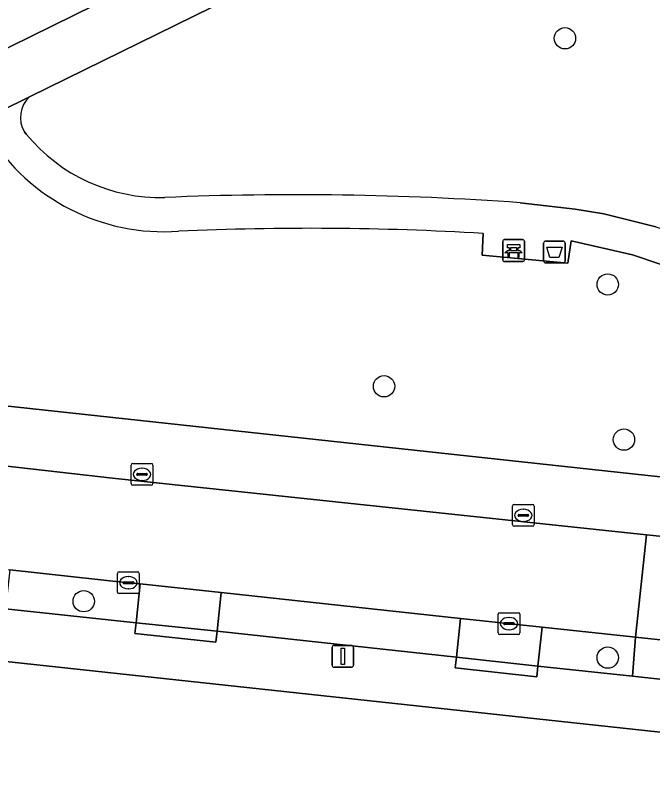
# Model space of a CAD drawing. Extents: x 160455 to 162082, y 388339 to 389736.
# Drawn here: x 161471.68 to 161500.93, y 388470.25 to 388505.06 of the extents above; entities that cross this region are included whole.
import ezdxf

# ---------------------------------------------------------------- set-up
doc = ezdxf.new("R2010")
doc.units = 0
for name, color, linetype in [('IMGEO_Afvalbak', 7, 'Continuous'), ('IMGEO_Bank', 7, 'Continuous'), ('IMGEO_Boom', 7, 'Continuous'), ('IMGEO_Erf', 7, 'Continuous'), ('IMGEO_Groenvoorziening', 7, 'Continuous'), ('IMGEO_Kolk', 7, 'Continuous'), ('IMGEO_Lichtmast', 7, 'Continuous'), ('IMGEO_Parkeervlak_open', 7, 'Continuous'), ('IMGEO_Rijbaan_lokaal_open', 7, 'Continuous'), ('IMGEO_Voetpad_halfverhard', 7, 'Continuous'), ('IMGEO_Voetpad_open', 7, 'Continuous')]:
    doc.layers.add(name, color=color, linetype=linetype)

msp = doc.modelspace()

# ---------------------------------------------------------------- linework, layer by layer
at = {"layer": 'IMGEO_Afvalbak'}
for p, q in [((161495.919, 388493.797), (161495.919, 388494.597)), ((161495.919, 388494.597), (161495.919, 388493.797)), ((161496.019, 388494.697), (161496.809, 388494.697)), ((161496.809, 388494.697), (161496.019, 388494.697)), ((161496.909, 388494.597), (161496.909, 388493.797)), ((161496.909, 388493.797), (161496.909, 388494.597)), ((161496.809, 388493.697), (161496.019, 388493.697)), ((161496.019, 388493.697), (161496.809, 388493.697))]:
    msp.add_line(p, q, dxfattribs=at)
msp.add_lwpolyline([(161496.062, 388494.411), (161496.766, 388494.411), (161496.617, 388493.941), (161496.211, 388493.941), (161496.062, 388494.411)], dxfattribs=at)
for centre, start, end in [((161496.019, 388494.597), 90, 180), ((161496.019, 388494.597), 90, 180), ((161496.809, 388494.597), 0, 90), ((161496.809, 388494.597), 360, 90), ((161496.019, 388493.797), 180, 270), ((161496.019, 388493.797), 180, 270), ((161496.809, 388493.797), 270, 0), ((161496.809, 388493.797), 270, 0)]:
    msp.add_arc(centre, 0.1, start, end, dxfattribs=at)
at = {"layer": 'IMGEO_Bank'}
for p, q in [((161494.117, 388494.762), (161494.958, 388494.762)), ((161494.958, 388494.762), (161494.117, 388494.762)), ((161494.042, 388493.837), (161494.042, 388494.678)), ((161494.042, 388494.678), (161494.042, 388493.837)), ((161495.042, 388494.687), (161495.042, 388493.846)), ((161495.042, 388493.846), (161495.042, 388494.687)), ((161494.739, 388494.16), (161494.346, 388494.16)), ((161494.351, 388494.268), (161494.351, 388494.374)), ((161494.395, 388494.374), (161494.395, 388494.268)), ((161494.683, 388494.38), (161494.401, 388494.38)), ((161494.401, 388494.262), (161494.683, 388494.262)), ((161494.689, 388494.268), (161494.689, 388494.374)), ((161494.733, 388494.374), (161494.733, 388494.268)), ((161494.967, 388493.762), (161494.126, 388493.762)), ((161494.126, 388493.762), (161494.967, 388493.762))]:
    msp.add_line(p, q, dxfattribs=at)
for points in [[(161494.345, 388494.38), (161494.259, 388494.38), (161494.259, 388494.541), (161494.822, 388494.541), (161494.822, 388494.38), (161494.739, 388494.38)], [(161494.289, 388494.16), (161494.147, 388494.16), (161494.259, 388494.262), (161494.345, 388494.262)], [(161494.339, 388494.153), (161494.339, 388493.946), (161494.296, 388493.946), (161494.296, 388494.153)], [(161494.739, 388494.262), (161494.822, 388494.262), (161494.934, 388494.16), (161494.795, 388494.16)], [(161494.789, 388494.153), (161494.789, 388493.946), (161494.745, 388493.946), (161494.745, 388494.153)]]:
    msp.add_lwpolyline(points, dxfattribs=at)
for centre, radius, start, end in [((161494.12, 388494.684), 0.0779, 92.4484, 184.2845), ((161494.12, 388494.684), 0.0779, 92.4484, 184.2845), ((161494.964, 388494.684), 0.0779, 2.4484, 94.2845), ((161494.964, 388494.684), 0.0779, 2.4484, 94.2845), ((161494.289, 388494.153), 0.00671, 2.8957, 87.1043), ((161494.346, 388494.153), 0.00671, 92.8957, 177.1043), ((161494.344, 388494.373), 0.00671, 2.8957, 87.1043), ((161494.344, 388494.269), 0.00671, 272.8957, 357.1043), ((161494.401, 388494.373), 0.00671, 92.8957, 177.1043), ((161494.401, 388494.269), 0.00671, 182.8957, 267.1043), ((161494.683, 388494.373), 0.00671, 2.8957, 87.1043), ((161494.683, 388494.269), 0.00671, 272.8957, 357.1043), ((161494.74, 388494.373), 0.00671, 92.8957, 177.1043), ((161494.74, 388494.269), 0.00671, 182.8957, 267.1043), ((161494.738, 388494.153), 0.00671, 2.8957, 87.1043), ((161494.795, 388494.153), 0.00671, 92.8957, 177.1043), ((161494.12, 388493.84), 0.0779, 182.4484, 274.2845), ((161494.12, 388493.84), 0.0779, 182.4484, 274.2845), ((161494.964, 388493.84), 0.0779, 272.4484, 4.2845), ((161494.964, 388493.84), 0.0779, 272.4484, 4.2845)]:
    msp.add_arc(centre, radius, start, end, dxfattribs=at)
at = {"layer": 'IMGEO_Boom'}
for centre in [(161496.899, 388504.002), (161498.862, 388492.705), (161488.598, 388488.036), (161499.603, 388485.589), (161474.825, 388478.174), (161498.862, 388475.585)]:
    msp.add_circle(centre, 0.489, dxfattribs=at)
at = {"layer": 'IMGEO_Erf'}
msp.add_lwpolyline([(161541.258, 388467.838), (161500, 388472.296), (161427.505, 388480.13), (161333.589, 388490.266), (161326.754, 388428.963)], dxfattribs=at)
at = {"layer": 'IMGEO_Groenvoorziening'}
for points in [[(161583.478, 388544.635), (161588.246, 388546.985), (161583.909, 388556.036), (161568.602, 388548.586), (161554.308, 388541.602), (161506.65, 388518.184), (161500, 388514.916), (161472.342, 388501.316)], [(161494.85, 388496.455), (161497.359, 388496.161), (161498.679, 388495.953), (161501.069, 388495.355), (161502.933, 388494.741), (161506.848, 388493.209), (161511.722, 388491.037), (161520.932, 388495.915), (161528.645, 388500), (161529.643, 388500.528), (161531.641, 388510.765)], [(161470.48, 388499.579), (161469.929, 388499.816), (161469.33, 388499.835), (161466.464, 388498.425), (161468.615, 388494.019), (161467.966, 388487.488), (161500, 388484.025), (161542.57, 388479.422)], [(161472.107, 388499.712), (161472.187, 388499.609)], [(161516.728, 388487.053), (161504.844, 388492.423), (161500, 388494.073), (161497.178, 388494.705), (161497.028, 388493.678), (161493.096, 388494.046), (161493.151, 388495.049)]]:
    msp.add_lwpolyline(points, dxfattribs=at)
for centre, radius, start, end in [((161473.179, 388500.374), 1.26, 131.6257, 211.7043), ((161478.491, 388504.56), 9.433, 211.8714, 274.1262), ((161478.337, 388504.639), 7.945, 219.2809, 271.4962), ((161484.563, 388352.81), 144.013, 85.90395, 92.39551), ((161485.165, 388358.69), 136.592, 86.64837, 92.51563)]:
    msp.add_arc(centre, radius, start, end, dxfattribs=at)
at = {"layer": 'IMGEO_Kolk'}
for p, q in [((161476.996, 388483.567), (161476.996, 388484.419)), ((161477.071, 388484.493), (161477.923, 388484.493)), ((161477.997, 388484.419), (161477.997, 388483.567)), ((161477.255, 388483.987), (161477.255, 388483.999)), ((161477.298, 388484.036), (161477.696, 388484.036)), ((161477.484, 388484.273), (161477.509, 388484.273)), ((161477.739, 388483.999), (161477.739, 388483.987)), ((161477.693, 388483.95), (161477.295, 388483.95)), ((161477.507, 388483.713), (161477.482, 388483.713)), ((161477.923, 388483.493), (161477.071, 388483.493)), ((161494.563, 388482.613), (161495.415, 388482.613)), ((161494.488, 388481.687), (161494.488, 388482.539)), ((161494.976, 388482.393), (161495.001, 388482.393)), ((161495.489, 388482.539), (161495.489, 388481.687)), ((161494.747, 388482.107), (161494.747, 388482.119)), ((161495.185, 388482.07), (161494.787, 388482.07)), ((161494.79, 388482.156), (161495.188, 388482.156)), ((161495.231, 388482.119), (161495.231, 388482.107)), ((161495.415, 388481.613), (161494.563, 388481.613)), ((161494.999, 388481.833), (161494.974, 388481.833)), ((161476.372, 388478.595), (161476.372, 388479.447)), ((161476.447, 388479.521), (161477.299, 388479.521)), ((161477.373, 388479.447), (161477.373, 388478.595)), ((161476.86, 388479.301), (161476.885, 388479.301)), ((161476.631, 388479.015), (161476.631, 388479.027)), ((161477.069, 388478.978), (161476.671, 388478.978)), ((161476.674, 388479.064), (161477.072, 388479.064)), ((161476.883, 388478.741), (161476.858, 388478.741)), ((161477.115, 388479.027), (161477.115, 388479.015)), ((161477.299, 388478.521), (161476.447, 388478.521)), ((161493.83, 388476.721), (161493.83, 388477.573)), ((161493.905, 388477.647), (161494.757, 388477.647)), ((161494.318, 388477.427), (161494.343, 388477.427)), ((161494.831, 388477.573), (161494.831, 388476.721)), ((161494.089, 388477.141), (161494.089, 388477.153)), ((161494.527, 388477.104), (161494.129, 388477.104)), ((161494.132, 388477.19), (161494.53, 388477.19)), ((161494.573, 388477.153), (161494.573, 388477.141)), ((161494.757, 388476.647), (161493.905, 388476.647)), ((161494.341, 388476.867), (161494.316, 388476.867))]:
    msp.add_line(p, q, dxfattribs=at)
for points in [[(161476.996, 388483.567), (161476.996, 388484.419)], [(161477.071, 388484.493), (161477.923, 388484.493)], [(161477.997, 388484.419), (161477.997, 388483.567)], [(161477.923, 388483.493), (161477.071, 388483.493)], [(161494.563, 388482.613), (161495.415, 388482.613)], [(161494.488, 388481.687), (161494.488, 388482.539)], [(161495.489, 388482.539), (161495.489, 388481.687)], [(161495.415, 388481.613), (161494.563, 388481.613)], [(161476.372, 388478.595), (161476.372, 388479.447)], [(161476.447, 388479.521), (161477.299, 388479.521)], [(161477.373, 388479.447), (161477.373, 388478.595)], [(161477.299, 388478.521), (161476.447, 388478.521)], [(161493.83, 388476.721), (161493.83, 388477.573)], [(161493.905, 388477.647), (161494.757, 388477.647)], [(161494.831, 388477.573), (161494.831, 388476.721)], [(161494.757, 388476.647), (161493.905, 388476.647)]]:
    msp.add_lwpolyline(points, dxfattribs=at)
for centre, radius, start, end in [((161477.073, 388484.417), 0.0765, 91.552, 178.448), ((161477.073, 388484.417), 0.0765, 91.552, 178.448), ((161477.921, 388484.417), 0.0765, 1.552, 88.448), ((161477.921, 388484.417), 0.0765, 1.552, 88.448), ((161477.295, 388483.996), 0.0403, 85.8775, 175.7526), ((161477.292, 388483.986), 0.0366, 178.938, 274.7102), ((161477.696, 388483.993), 0.043, 264.8664, 352.4533), ((161477.7, 388483.998), 0.0386, 1.7309, 96.639), ((161477.073, 388483.569), 0.0765, 181.552, 268.448), ((161477.073, 388483.569), 0.0765, 181.552, 268.448), ((161477.921, 388483.569), 0.0765, 271.552, 358.448), ((161477.921, 388483.569), 0.0765, 271.552, 358.448), ((161494.565, 388482.537), 0.0765, 91.552, 178.448), ((161494.565, 388482.537), 0.0765, 91.552, 178.448), ((161495.413, 388482.537), 0.0765, 1.552, 88.448), ((161495.413, 388482.537), 0.0765, 1.552, 88.448), ((161494.787, 388482.116), 0.0403, 85.8775, 175.7526), ((161494.784, 388482.106), 0.0366, 178.938, 274.7102), ((161495.188, 388482.113), 0.043, 264.8664, 352.4533), ((161495.192, 388482.118), 0.0386, 1.7309, 96.639), ((161494.565, 388481.689), 0.0765, 181.552, 268.448), ((161494.565, 388481.689), 0.0765, 181.552, 268.448), ((161495.413, 388481.689), 0.0765, 271.552, 358.448), ((161495.413, 388481.689), 0.0765, 271.552, 358.448), ((161476.449, 388479.445), 0.0765, 91.552, 178.448), ((161476.449, 388479.445), 0.0765, 91.552, 178.448), ((161477.297, 388479.445), 0.0765, 1.552, 88.448), ((161477.297, 388479.445), 0.0765, 1.552, 88.448), ((161476.671, 388479.024), 0.0403, 85.8775, 175.7526), ((161476.668, 388479.014), 0.0366, 178.938, 274.7102), ((161477.072, 388479.021), 0.043, 264.8664, 352.4533), ((161477.076, 388479.026), 0.0386, 1.7309, 96.639), ((161476.449, 388478.597), 0.0765, 181.552, 268.448), ((161476.449, 388478.597), 0.0765, 181.552, 268.448), ((161477.297, 388478.597), 0.0765, 271.552, 358.448), ((161477.297, 388478.597), 0.0765, 271.552, 358.448), ((161493.907, 388477.571), 0.0765, 91.552, 178.448), ((161493.907, 388477.571), 0.0765, 91.552, 178.448), ((161494.755, 388477.571), 0.0765, 1.552, 88.448), ((161494.755, 388477.571), 0.0765, 1.552, 88.448), ((161494.129, 388477.15), 0.0403, 85.8775, 175.7526), ((161494.126, 388477.14), 0.0366, 178.938, 274.7102), ((161494.53, 388477.147), 0.043, 264.8664, 352.4533), ((161494.534, 388477.152), 0.0386, 1.7309, 96.639), ((161493.907, 388476.723), 0.0765, 181.552, 268.448), ((161493.907, 388476.723), 0.0765, 181.552, 268.448), ((161494.755, 388476.723), 0.0765, 271.552, 358.448), ((161494.755, 388476.723), 0.0765, 271.552, 358.448)]:
    msp.add_arc(centre, radius, start, end, dxfattribs=at)
for centre, major_axis, ratio, start_param, end_param in [((161477.483, 388483.993), (-0.387, 0.002), 0.722429, 4.712389, 7.853982), ((161477.508, 388483.993), (-0.39, 0.002), 0.717154, 1.570796, 4.712389), ((161494.975, 388482.113), (-0.387, 0.002), 0.722429, 4.712389, 7.853982), ((161495, 388482.113), (-0.39, 0.002), 0.717154, 1.570796, 4.712389), ((161476.859, 388479.021), (-0.387, 0.002), 0.722429, 4.712389, 7.853982), ((161476.884, 388479.021), (-0.39, 0.002), 0.717154, 1.570796, 4.712389), ((161494.317, 388477.147), (-0.387, 0.002), 0.722429, 4.712389, 7.853982), ((161494.342, 388477.147), (-0.39, 0.002), 0.717154, 1.570796, 4.712389)]:
    msp.add_ellipse(centre, major_axis=major_axis, ratio=ratio, start_param=start_param, end_param=end_param, dxfattribs=at)
at = {"layer": 'IMGEO_Lichtmast'}
for p, q in [((161486.212, 388475.246), (161486.212, 388476.046)), ((161486.212, 388476.046), (161486.212, 388475.246)), ((161486.312, 388476.146), (161487.102, 388476.146)), ((161487.102, 388476.146), (161486.312, 388476.146)), ((161487.202, 388476.046), (161487.202, 388475.246)), ((161487.202, 388475.246), (161487.202, 388476.046)), ((161487.102, 388475.146), (161486.312, 388475.146)), ((161486.312, 388475.146), (161487.102, 388475.146))]:
    msp.add_line(p, q, dxfattribs=at)
msp.add_lwpolyline([(161486.632, 388476.021), (161486.782, 388476.021), (161486.782, 388475.271), (161486.632, 388475.271), (161486.632, 388476.021)], dxfattribs=at)
for centre, start, end in [((161486.312, 388476.046), 90, 180), ((161486.312, 388476.046), 90, 180), ((161487.102, 388476.046), 0, 90), ((161487.102, 388476.046), 360, 90), ((161486.312, 388475.246), 180, 270), ((161486.312, 388475.246), 180, 270), ((161487.102, 388475.246), 270, 0), ((161487.102, 388475.246), 270, 0)]:
    msp.add_arc(centre, 0.1, start, end, dxfattribs=at)
at = {"layer": 'IMGEO_Parkeervlak_open'}
for points in [[(161477.413, 388478.964), (161476.865, 388479.023), (161471.434, 388479.62), (161471.235, 388477.829), (161477.226, 388477.189)], [(161481.123, 388478.566), (161477.413, 388478.964), (161477.226, 388477.189), (161480.942, 388476.792)], [(161492.1, 388477.387), (161481.123, 388478.566), (161480.942, 388476.792), (161491.922, 388475.608)], [(161495.846, 388476.985), (161492.1, 388477.387), (161491.922, 388475.608), (161495.658, 388475.197)], [(161500.14, 388476.524), (161500, 388476.539), (161495.846, 388476.985), (161495.658, 388475.197), (161500, 388474.727)], [(161500, 388474.727), (161502.643, 388474.441), (161502.821, 388476.236), (161500.14, 388476.524)]]:
    msp.add_lwpolyline(points, close=True, dxfattribs=at)
at = {"layer": 'IMGEO_Rijbaan_lokaal_open'}
msp.add_lwpolyline([(161457.352, 388496.622), (161458.843, 388497.467), (161464.037, 388500), (161468.597, 388502.224), (161482.962, 388509.292), (161500, 388517.612)], dxfattribs=at)
for points in [[(161500.646, 388481.224), (161476.148, 388483.819), (161471.176, 388484.383), (161459.398, 388485.805), (161458.884, 388480.995), (161460.354, 388480.838), (161462.695, 388480.581), (161467.697, 388480.031), (161471.434, 388479.62), (161476.865, 388479.023), (161477.413, 388478.964), (161481.123, 388478.566), (161492.1, 388477.387), (161495.846, 388476.985), (161500, 388476.539), (161500.14, 388476.524)], [(161503.33, 388480.937), (161500.646, 388481.224), (161500.14, 388476.524), (161502.821, 388476.236)]]:
    msp.add_lwpolyline(points, close=True, dxfattribs=at)
at = {"layer": 'IMGEO_Voetpad_halfverhard'}
for points in [[(161472.342, 388501.316), (161469.666, 388500), (161469.33, 388499.835), (161469.929, 388499.816), (161470.48, 388499.579)], [(161472.187, 388499.609), (161472.107, 388499.712)], [(161501.069, 388495.355), (161498.679, 388495.953), (161497.359, 388496.161), (161494.85, 388496.455)], [(161493.151, 388495.049), (161493.096, 388494.046), (161497.028, 388493.678), (161497.178, 388494.705), (161500, 388494.073), (161504.844, 388492.423), (161516.728, 388487.053)]]:
    msp.add_lwpolyline(points, dxfattribs=at)
for centre, radius, start, end in [((161473.179, 388500.374), 1.26, 131.6257, 211.7043), ((161478.491, 388504.56), 9.433, 211.8714, 274.1262), ((161478.337, 388504.639), 7.945, 219.2809, 271.4962), ((161484.563, 388352.81), 144.013, 85.90395, 92.39551), ((161485.165, 388358.69), 136.592, 86.64837, 92.51563)]:
    msp.add_arc(centre, radius, start, end, dxfattribs=at)
at = {"layer": 'IMGEO_Voetpad_open'}
for points in [[(161587.575, 388560.477), (161586.376, 388559.899), (161582.714, 388558.135), (161568.762, 388551.317), (161553.928, 388544.064), (161535.879, 388535.215), (161519.406, 388527.111), (161516.676, 388525.768), (161500, 388517.612), (161482.962, 388509.292), (161468.597, 388502.224), (161464.037, 388500), (161458.843, 388497.467), (161457.352, 388496.622)], [(161459.231, 388494.869), (161466.464, 388498.425), (161469.33, 388499.835), (161469.666, 388500), (161472.342, 388501.316), (161500, 388514.916), (161506.65, 388518.184), (161554.308, 388541.602), (161568.602, 388548.586), (161583.909, 388556.036)], [(161332.005, 388491.523), (161333.589, 388490.266), (161427.505, 388480.13), (161500, 388472.296), (161541.258, 388467.838)], [(161542.57, 388479.422), (161500, 388484.025), (161467.966, 388487.488), (161459.998, 388488.35), (161456.011, 388487.865)], [(161459.398, 388485.805), (161471.176, 388484.383), (161476.148, 388483.819), (161500.646, 388481.224), (161503.33, 388480.937), (161541.904, 388476.788)], [(161502.643, 388474.441), (161500, 388474.727), (161495.658, 388475.197), (161495.604, 388474.7), (161491.868, 388475.111), (161491.922, 388475.608), (161480.942, 388476.792), (161480.889, 388476.295), (161477.173, 388476.693), (161477.226, 388477.189), (161471.235, 388477.829), (161471.18, 388477.333), (161467.444, 388477.751), (161467.499, 388478.247), (161462.502, 388478.771), (161462.449, 388478.274), (161458.698, 388478.678), (161458.751, 388479.174), (161442.217, 388480.969)]]:
    msp.add_lwpolyline(points, dxfattribs=at)
for points in [[(161480.942, 388476.792), (161477.226, 388477.189), (161477.173, 388476.693), (161480.889, 388476.295)], [(161495.658, 388475.197), (161491.922, 388475.608), (161491.868, 388475.111), (161495.604, 388474.7)]]:
    msp.add_lwpolyline(points, close=True, dxfattribs=at)

doc.saveas('drawing.dxf')
